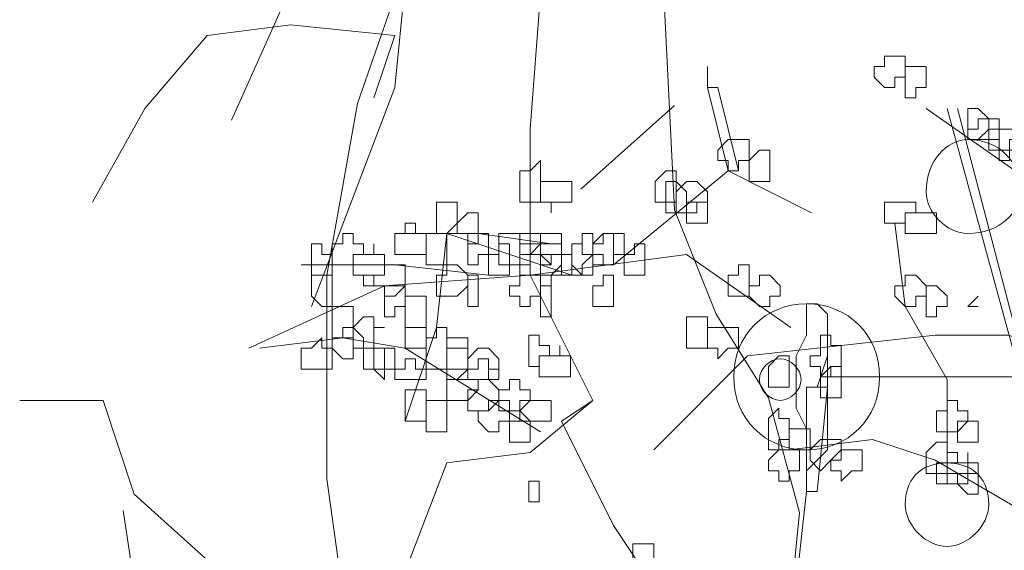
# Model space of a CAD drawing. Header units: millimetres. Extents: x 14400 to 93787, y -21104 to 39413.
# Tile 297 of 328: x 62894.85 to 62910.49, y 19710.49 to 19718.9. Entities that reach past the tile are written whole.
import ezdxf

# ---------------------------------------------------------------- set-up
doc = ezdxf.new("R2010")
doc.units = ezdxf.units.MM
doc.layers.add('_MODUS - zielen', color=66, linetype='Continuous', lineweight=9)

msp = doc.modelspace()

# ---------------------------------------------------------------- linework, layer by layer
at = {"layer": '_MODUS - zielen', "transparency": 33554687}
for p, q in [((62900.2182, 19717.57742), (62901.93602, 19722.52439)), ((62898.21408, 19717.31082), (62900.2182, 19721.78382)), ((62899.7274, 19714.85215), (62900.2182, 19717.57742)), ((62899.7274, 19711.62329), (62899.7274, 19714.85215)), ((62900.2182, 19708.12783), (62899.7274, 19711.62329)), ((62897.6394, 19703.59929), (62896.49625, 19711.1197))]:
    msp.add_line(p, q, dxfattribs=at)
for points in [[(62899.48461, 19714.35441), (62900.80832, 19717.82915), (62900.97378, 19719.48378), (62900.47739, 19721.30388), (62899.65007, 19722.62759), (62898.98822, 19724.28222), (62898.82275, 19727.59149)], [(62902.95934, 19714.85081), (62902.95934, 19717.16729), (62903.1248, 19719.31832), (62903.62119, 19720.80749), (62903.62119, 19722.29666), (62905.11037, 19723.62037), (62906.59954, 19725.10954), (62908.08871, 19726.43325)], [(62905.74803, 19705.95923), (62907.07174, 19709.43396), (62907.2372, 19711.0886), (62906.74081, 19712.90869), (62905.9135, 19714.2324), (62905.25164, 19715.88704), (62905.08618, 19719.19631)], [(62900.47739, 19717.66368), (62900.80832, 19718.65646), (62899.15368, 19718.82193), (62897.82997, 19718.65646), (62896.83719, 19717.49822), (62896.00988, 19716.00905)], [(62905.77222, 19718.16007), (62905.77222, 19717.82915), (62905.77222, 19717.82915)], [(62905.93768, 19717.82915), (62905.77222, 19717.82915), (62906.10315, 19716.50544), (62906.26861, 19716.50544)], [(62905.93768, 19717.82915), (62906.26861, 19716.50544), (62906.26861, 19716.50544)], [(62903.76247, 19716.21796), (62905.25164, 19717.54167), (62905.25164, 19717.54167)], [(62909.24695, 19717.49822), (62910.90159, 19716.33998), (62911.06705, 19715.18173), (62911.39798, 19714.18895)], [(62909.57788, 19717.49822), (62913.38354, 19703.59929), (62909.74334, 19717.49822)], [(62904.28305, 19715.01627), (62906.10315, 19716.50544), (62907.42685, 19715.84359)], [(62908.75056, 19715.67812), (62908.91603, 19714.35441), (62908.91603, 19714.35441)], [(62900.97378, 19715.51266), (62902.13202, 19715.51266), (62903.29027, 19715.3472)], [(62901.47017, 19714.02349), (62901.63563, 19715.51266), (62903.62119, 19714.85081)], [(62902.95934, 19714.85081), (62905.44129, 19715.18173), (62907.09593, 19714.02349)], [(62899.31914, 19715.01627), (62900.80832, 19715.01627), (62902.29749, 19714.85081)], [(62902.95934, 19714.85081), (62900.64285, 19714.68534), (62898.49183, 19713.69256)], [(62902.95934, 19714.85081), (62903.95212, 19712.86524), (62903.45573, 19712.53432), (62904.28305, 19710.87968), (62904.9449, 19709.8869)], [(62909.90881, 19714.35441), (62910.07427, 19714.51988), (62910.07427, 19714.51988)], [(62909.90881, 19714.35441), (62910.07427, 19714.51988), (62910.07427, 19714.51988)], [(62908.91603, 19714.35441), (62909.57788, 19713.19617), (62909.57788, 19711.54154)], [(62909.90881, 19714.35441), (62910.07427, 19714.35441), (62910.07427, 19714.35441)], [(62909.90881, 19714.35441), (62910.07427, 19714.35441), (62910.07427, 19714.35441)], [(62909.90881, 19714.35441), (62910.07427, 19714.35441), (62910.07427, 19714.35441)], [(62900.97378, 19712.53432), (62901.47017, 19714.02349), (62901.47017, 19714.02349)], [(62898.65729, 19713.69256), (62899.981, 19713.85802), (62899.981, 19713.85802)], [(62899.981, 19713.85802), (62900.97378, 19713.69256), (62903.1248, 19712.36885)], [(62904.92072, 19712.08138), (62906.40989, 19713.57055), (62909.38823, 19713.90147), (62910.54647, 19713.90147), (62911.70472, 19713.57055), (62913.69028, 19712.4123)], [(62907.68011, 19713.57055), (62907.51464, 19713.07416), (62907.51464, 19713.07416)], [(62907.56813, 19713.23962), (62909.22277, 19713.23962), (62910.71194, 19713.23962), (62913.69028, 19713.23962)], [(62907.68011, 19713.07416), (62907.34918, 19713.07416), (62907.34918, 19711.41952), (62907.51464, 19711.41952)], [(62907.68011, 19713.07416), (62907.51464, 19711.41952), (62907.51464, 19711.41952)], [(62899.81554, 19704.923), (62899.81554, 19705.75032), (62898.32636, 19707.23949), (62898.1609, 19708.72866), (62898.32636, 19709.8869), (62896.67173, 19711.37607), (62896.17534, 19712.86524), (62894.85163, 19712.86524)], [(62899.81554, 19704.923), (62899.981, 19706.90856), (62900.64285, 19708.72866), (62900.80832, 19709.72144), (62901.63563, 19711.87246), (62902.95934, 19712.03793), (62903.95212, 19712.86524)], [(62907.07174, 19712.08138), (62908.39545, 19712.24684), (62909.38823, 19711.91591), (62911.37379, 19710.75767)], [(62907.34918, 19711.41952), (62905.52908, 19695.03864), (62905.52908, 19695.03864)], [(62907.34918, 19711.41952), (62905.52908, 19695.03864), (62905.52908, 19695.03864)]]:
    msp.add_lwpolyline(points, dxfattribs=at)
for points in [[(62908.75056, 19718.32554), (62908.91603, 19718.32554), (62908.91603, 19718.16007), (62908.91603, 19718.16007), (62908.91603, 19717.99461), (62908.75056, 19717.99461), (62908.75056, 19717.82915), (62908.5851, 19717.82915), (62908.5851, 19717.82915), (62908.41964, 19717.99461), (62908.41964, 19718.16007), (62908.41964, 19718.16007), (62908.5851, 19718.16007), (62908.5851, 19718.32554), (62908.5851, 19718.32554)], [(62909.08149, 19718.16007), (62909.24695, 19718.16007), (62909.24695, 19717.99461), (62909.24695, 19717.82915), (62909.24695, 19717.82915), (62909.08149, 19717.82915), (62909.08149, 19717.66368), (62908.91603, 19717.66368), (62908.91603, 19717.66368), (62908.91603, 19717.82915), (62908.91603, 19717.82915), (62908.91603, 19717.99461), (62908.91603, 19718.16007), (62908.91603, 19718.16007)], [(62910.07427, 19717.49822), (62910.23973, 19717.33276), (62910.23973, 19717.16729), (62910.23973, 19717.16729), (62910.07427, 19717.00183), (62910.07427, 19717.00183), (62909.90881, 19717.00183), (62909.90881, 19717.16729), (62909.90881, 19717.16729), (62909.90881, 19717.33276), (62909.90881, 19717.49822)], [(62910.23973, 19717.33276), (62910.4052, 19717.33276), (62910.4052, 19717.16729), (62910.4052, 19717.16729), (62910.4052, 19717.00183), (62910.23973, 19717.00183), (62910.23973, 19717.00183), (62910.07427, 19717.00183), (62910.07427, 19717.00183), (62910.07427, 19717.00183), (62909.90881, 19717.00183), (62909.90881, 19717.16729), (62909.90881, 19717.16729), (62910.07427, 19717.16729), (62910.07427, 19717.33276), (62910.07427, 19717.33276)], [(62910.57066, 19717.16729), (62910.57066, 19717.16729), (62910.73612, 19717.16729), (62910.73612, 19717.00183), (62910.57066, 19717.00183), (62910.57066, 19717.00183), (62910.57066, 19716.83637), (62910.4052, 19716.83637), (62910.4052, 19716.83637), (62910.23973, 19716.83637), (62910.23973, 19717.00183), (62910.23973, 19717.00183), (62910.23973, 19717.16729), (62910.23973, 19717.16729), (62910.4052, 19717.16729), (62910.4052, 19717.16729)], [(62910.57066, 19717.16729), (62910.73612, 19717.16729), (62910.73612, 19717.00183), (62910.73612, 19717.00183), (62910.73612, 19716.83637), (62910.57066, 19716.83637), (62910.57066, 19716.6709), (62910.4052, 19716.6709), (62910.4052, 19716.83637), (62910.4052, 19717.00183), (62910.4052, 19717.00183), (62910.4052, 19717.16729), (62910.4052, 19717.16729), (62910.4052, 19717.16729)], [(62906.26861, 19717.00183), (62906.26861, 19717.00183), (62906.43407, 19717.00183), (62906.43407, 19716.83637), (62906.43407, 19716.6709), (62906.26861, 19716.6709), (62906.26861, 19716.50544), (62906.26861, 19716.50544), (62906.10315, 19716.50544), (62906.10315, 19716.6709), (62905.93768, 19716.6709), (62905.93768, 19716.6709), (62905.93768, 19716.83637), (62906.10315, 19717.00183)], [(62906.59954, 19716.83637), (62906.765, 19716.83637), (62906.765, 19716.6709), (62906.765, 19716.6709), (62906.765, 19716.50544), (62906.765, 19716.33998), (62906.59954, 19716.33998), (62906.59954, 19716.33998), (62906.43407, 19716.33998), (62906.43407, 19716.50544), (62906.43407, 19716.6709), (62906.43407, 19716.6709)], [(62903.1248, 19716.50544), (62903.1248, 19716.50544), (62903.1248, 19716.33998), (62903.1248, 19716.33998), (62903.1248, 19716.17451), (62903.1248, 19716.17451), (62903.1248, 19716.00905), (62902.95934, 19716.00905), (62902.79388, 19716.00905), (62902.79388, 19716.17451), (62902.79388, 19716.33998), (62902.79388, 19716.33998), (62902.79388, 19716.50544), (62902.95934, 19716.50544), (62903.1248, 19716.6709)], [(62905.11037, 19716.50544), (62905.27583, 19716.50544), (62905.27583, 19716.33998), (62905.27583, 19716.33998), (62905.27583, 19716.17451), (62905.27583, 19716.00905), (62905.11037, 19716.00905), (62905.11037, 19716.00905), (62904.9449, 19716.00905), (62904.9449, 19716.17451), (62904.9449, 19716.33998), (62904.9449, 19716.33998)], [(62903.45573, 19716.33998), (62903.45573, 19716.33998), (62903.62119, 19716.33998), (62903.62119, 19716.17451), (62903.62119, 19716.00905), (62903.45573, 19716.00905), (62903.45573, 19716.00905), (62903.29027, 19716.00905), (62903.29027, 19715.84359), (62903.29027, 19715.84359), (62903.29027, 19716.00905), (62903.1248, 19716.00905), (62903.1248, 19716.00905), (62903.1248, 19716.17451), (62903.1248, 19716.33998), (62903.29027, 19716.33998), (62903.29027, 19716.33998), (62903.29027, 19716.33998)], [(62905.44129, 19716.17451), (62905.44129, 19716.00905), (62905.44129, 19716.00905), (62905.44129, 19715.84359), (62905.27583, 19715.84359), (62905.27583, 19715.84359), (62905.11037, 19715.84359), (62905.11037, 19715.84359), (62905.11037, 19715.84359), (62905.11037, 19716.00905), (62905.11037, 19716.00905), (62905.11037, 19716.17451), (62905.11037, 19716.17451), (62905.11037, 19716.33998), (62905.27583, 19716.33998)], [(62905.60676, 19716.33998), (62905.77222, 19716.17451), (62905.77222, 19716.00905), (62905.77222, 19716.00905), (62905.60676, 19716.00905), (62905.60676, 19715.84359), (62905.44129, 19715.84359), (62905.44129, 19715.84359), (62905.27583, 19715.84359), (62905.27583, 19716.00905), (62905.27583, 19716.00905), (62905.27583, 19716.17451), (62905.44129, 19716.33998), (62905.44129, 19716.33998)], [(62901.63563, 19716.00905), (62901.8011, 19716.00905), (62901.8011, 19715.84359), (62901.8011, 19715.84359), (62901.8011, 19715.67812), (62901.63563, 19715.51266), (62901.63563, 19715.51266), (62901.47017, 19715.51266), (62901.47017, 19715.67812), (62901.47017, 19715.84359), (62901.47017, 19715.84359), (62901.47017, 19716.00905)], [(62905.77222, 19716.00905), (62905.77222, 19716.00905), (62905.77222, 19715.84359), (62905.77222, 19715.84359), (62905.77222, 19715.84359), (62905.77222, 19715.67812), (62905.60676, 19715.67812), (62905.44129, 19715.67812), (62905.44129, 19715.67812), (62905.44129, 19715.84359), (62905.44129, 19715.84359), (62905.44129, 19716.00905), (62905.44129, 19716.00905), (62905.60676, 19716.00905)], [(62908.91603, 19716.00905), (62909.08149, 19716.00905), (62909.08149, 19715.84359), (62908.91603, 19715.84359), (62908.91603, 19715.67812), (62908.91603, 19715.67812), (62908.75056, 19715.67812), (62908.5851, 19715.67812), (62908.5851, 19715.84359), (62908.5851, 19715.84359), (62908.5851, 19716.00905), (62908.75056, 19716.00905), (62908.75056, 19716.00905)], [(62902.13202, 19715.84359), (62902.13202, 19715.84359), (62902.13202, 19715.84359), (62902.13202, 19715.67812), (62902.13202, 19715.51266), (62902.13202, 19715.51266), (62902.13202, 19715.3472), (62901.96656, 19715.3472), (62901.96656, 19715.3472), (62901.96656, 19715.51266), (62901.8011, 19715.51266), (62901.8011, 19715.51266), (62901.8011, 19715.67812), (62901.96656, 19715.84359), (62901.96656, 19715.84359)], [(62909.24695, 19715.84359), (62909.41242, 19715.84359), (62909.41242, 19715.84359), (62909.41242, 19715.67812), (62909.41242, 19715.51266), (62909.24695, 19715.51266), (62909.24695, 19715.51266), (62909.24695, 19715.51266), (62909.08149, 19715.51266), (62909.08149, 19715.51266), (62908.91603, 19715.51266), (62908.91603, 19715.67812), (62908.91603, 19715.84359), (62909.08149, 19715.84359), (62909.08149, 19715.84359)], [(62901.13924, 19715.67812), (62901.13924, 19715.51266), (62901.30471, 19715.51266), (62901.30471, 19715.51266), (62901.30471, 19715.3472), (62901.30471, 19715.18173), (62901.13924, 19715.18173), (62901.13924, 19715.18173), (62900.97378, 19715.18173), (62900.97378, 19715.18173), (62900.97378, 19715.18173), (62900.80832, 19715.18173), (62900.80832, 19715.3472), (62900.80832, 19715.51266), (62900.97378, 19715.51266), (62900.97378, 19715.51266), (62900.97378, 19715.51266), (62900.97378, 19715.67812)], [(62900.14646, 19715.51266), (62900.14646, 19715.3472), (62900.31193, 19715.3472), (62900.31193, 19715.18173), (62900.14646, 19715.18173), (62900.14646, 19715.01627), (62900.14646, 19715.01627), (62899.981, 19715.01627), (62899.81554, 19715.01627), (62899.81554, 19715.18173), (62899.81554, 19715.18173), (62899.81554, 19715.3472), (62899.981, 19715.3472), (62899.981, 19715.51266)], [(62901.63563, 19715.51266), (62901.63563, 19715.3472), (62901.63563, 19715.18173), (62901.63563, 19715.18173), (62901.63563, 19715.01627), (62901.47017, 19715.01627), (62901.30471, 19715.01627), (62901.30471, 19715.01627), (62901.30471, 19715.18173), (62901.30471, 19715.18173), (62901.30471, 19715.3472), (62901.30471, 19715.51266), (62901.47017, 19715.51266)], [(62902.13202, 19715.51266), (62902.29749, 19715.51266), (62902.29749, 19715.3472), (62902.29749, 19715.18173), (62902.29749, 19715.18173), (62902.13202, 19715.18173), (62902.13202, 19715.01627), (62902.13202, 19715.01627), (62901.96656, 19715.01627), (62901.96656, 19715.18173), (62901.96656, 19715.18173), (62901.96656, 19715.18173), (62901.96656, 19715.3472), (62901.96656, 19715.3472), (62901.96656, 19715.51266)], [(62902.79388, 19715.51266), (62902.79388, 19715.51266), (62902.79388, 19715.3472), (62902.79388, 19715.18173), (62902.79388, 19715.18173), (62902.79388, 19715.01627), (62902.62841, 19715.01627), (62902.46295, 19715.01627), (62902.46295, 19715.18173), (62902.46295, 19715.18173), (62902.46295, 19715.18173), (62902.46295, 19715.18173), (62902.46295, 19715.3472), (62902.46295, 19715.51266), (62902.62841, 19715.51266)], [(62903.1248, 19715.51266), (62903.1248, 19715.51266), (62903.1248, 19715.51266), (62903.1248, 19715.3472), (62903.1248, 19715.18173), (62903.1248, 19715.18173), (62903.1248, 19715.18173), (62902.95934, 19715.18173), (62902.95934, 19715.01627), (62902.79388, 19715.01627), (62902.79388, 19715.18173), (62902.79388, 19715.18173), (62902.79388, 19715.18173), (62902.79388, 19715.3472), (62902.79388, 19715.51266), (62902.79388, 19715.51266), (62902.95934, 19715.51266)], [(62903.29027, 19715.51266), (62903.45573, 19715.51266), (62903.45573, 19715.51266), (62903.45573, 19715.3472), (62903.45573, 19715.18173), (62903.29027, 19715.18173), (62903.29027, 19715.18173), (62903.29027, 19715.01627), (62903.1248, 19715.18173), (62903.1248, 19715.18173), (62903.1248, 19715.3472), (62903.1248, 19715.3472), (62903.1248, 19715.51266)], [(62903.95212, 19715.51266), (62903.95212, 19715.3472), (62903.95212, 19715.18173), (62903.95212, 19715.18173), (62903.95212, 19715.01627), (62903.95212, 19715.01627), (62903.95212, 19714.85081), (62903.78666, 19714.85081), (62903.62119, 19715.01627), (62903.62119, 19715.18173), (62903.62119, 19715.18173), (62903.62119, 19715.3472), (62903.78666, 19715.3472), (62903.78666, 19715.51266)], [(62904.28305, 19715.51266), (62904.44851, 19715.51266), (62904.44851, 19715.3472), (62904.44851, 19715.18173), (62904.44851, 19715.18173), (62904.28305, 19715.18173), (62904.28305, 19715.01627), (62904.28305, 19715.01627), (62904.11759, 19715.01627), (62904.11759, 19715.18173), (62903.95212, 19715.18173), (62903.95212, 19715.18173), (62903.95212, 19715.3472), (62904.11759, 19715.3472), (62904.11759, 19715.51266)], [(62904.28305, 19715.51266), (62904.28305, 19715.51266), (62904.28305, 19715.3472), (62904.28305, 19715.18173), (62904.28305, 19715.18173), (62904.28305, 19715.01627), (62904.28305, 19715.01627), (62904.11759, 19715.01627), (62903.95212, 19715.01627), (62903.95212, 19715.18173), (62903.95212, 19715.18173), (62903.95212, 19715.3472), (62904.11759, 19715.51266)], [(62899.65007, 19715.18173), (62899.81554, 19715.18173), (62899.81554, 19715.18173), (62899.81554, 19715.01627), (62899.81554, 19714.85081), (62899.65007, 19714.85081), (62899.65007, 19714.85081), (62899.48461, 19714.85081), (62899.48461, 19714.85081), (62899.48461, 19714.85081), (62899.48461, 19715.01627), (62899.48461, 19715.18173), (62899.48461, 19715.18173), (62899.48461, 19715.18173), (62899.48461, 19715.3472), (62899.65007, 19715.3472)], [(62900.47739, 19715.18173), (62900.64285, 19715.18173), (62900.64285, 19715.18173), (62900.64285, 19715.01627), (62900.64285, 19714.85081), (62900.47739, 19714.85081), (62900.47739, 19714.85081), (62900.47739, 19714.85081), (62900.31193, 19714.85081), (62900.31193, 19714.85081), (62900.14646, 19714.85081), (62900.14646, 19715.01627), (62900.14646, 19715.18173), (62900.31193, 19715.18173), (62900.31193, 19715.18173), (62900.47739, 19715.18173), (62900.47739, 19715.3472), (62900.47739, 19715.3472)], [(62902.46295, 19715.3472), (62902.62841, 19715.3472), (62902.62841, 19715.18173), (62902.62841, 19715.18173), (62902.62841, 19715.01627), (62902.62841, 19714.85081), (62902.46295, 19714.85081), (62902.46295, 19714.85081), (62902.46295, 19714.85081), (62902.46295, 19714.85081), (62902.29749, 19714.85081), (62902.29749, 19715.01627), (62902.29749, 19715.18173), (62902.29749, 19715.18173), (62902.46295, 19715.18173)], [(62903.1248, 19715.3472), (62903.1248, 19715.3472), (62903.1248, 19715.18173), (62903.1248, 19715.18173), (62903.1248, 19715.01627), (62903.1248, 19714.85081), (62902.95934, 19714.85081), (62902.79388, 19714.85081), (62902.79388, 19715.01627), (62902.79388, 19715.18173), (62902.79388, 19715.18173), (62902.79388, 19715.3472), (62902.95934, 19715.3472)], [(62903.1248, 19715.18173), (62903.29027, 19715.18173), (62903.29027, 19715.01627), (62903.1248, 19715.01627), (62903.1248, 19714.85081), (62903.1248, 19714.85081), (62902.95934, 19714.85081), (62902.79388, 19714.85081), (62902.79388, 19715.01627), (62902.79388, 19715.18173), (62902.95934, 19715.18173), (62903.1248, 19715.3472)], [(62903.29027, 19715.3472), (62903.45573, 19715.3472), (62903.45573, 19715.18173), (62903.45573, 19715.18173), (62903.45573, 19715.01627), (62903.29027, 19714.85081), (62903.29027, 19714.85081), (62903.1248, 19714.85081), (62903.1248, 19715.01627), (62903.1248, 19715.01627), (62903.1248, 19715.18173), (62903.1248, 19715.18173), (62903.1248, 19715.3472)], [(62903.78666, 19715.3472), (62903.78666, 19715.18173), (62903.95212, 19715.18173), (62903.95212, 19715.18173), (62903.78666, 19715.01627), (62903.78666, 19714.85081), (62903.62119, 19714.85081), (62903.62119, 19714.85081), (62903.45573, 19714.85081), (62903.45573, 19715.01627), (62903.45573, 19715.18173), (62903.45573, 19715.18173), (62903.62119, 19715.18173), (62903.62119, 19715.3472), (62903.62119, 19715.3472)], [(62904.77944, 19715.3472), (62904.77944, 19715.18173), (62904.77944, 19715.18173), (62904.77944, 19715.01627), (62904.77944, 19714.85081), (62904.61398, 19714.85081), (62904.61398, 19714.85081), (62904.61398, 19714.85081), (62904.44851, 19714.85081), (62904.44851, 19715.01627), (62904.44851, 19715.18173), (62904.44851, 19715.18173), (62904.61398, 19715.18173), (62904.61398, 19715.3472), (62904.61398, 19715.3472)], [(62900.47739, 19715.18173), (62900.47739, 19715.18173), (62900.64285, 19715.18173), (62900.64285, 19715.01627), (62900.64285, 19714.85081), (62900.47739, 19714.85081), (62900.47739, 19714.85081), (62900.47739, 19714.85081), (62900.47739, 19714.68534), (62900.31193, 19714.68534), (62900.31193, 19714.85081), (62900.14646, 19714.85081), (62900.14646, 19714.85081), (62900.14646, 19715.01627), (62900.14646, 19715.18173), (62900.31193, 19715.18173), (62900.31193, 19715.18173)], [(62903.45573, 19715.18173), (62903.45573, 19715.18173), (62903.62119, 19715.18173), (62903.62119, 19715.01627), (62903.62119, 19714.85081), (62903.45573, 19714.85081), (62903.29027, 19714.85081), (62903.29027, 19714.68534), (62903.29027, 19714.68534), (62903.29027, 19714.85081), (62903.1248, 19714.85081), (62903.1248, 19714.85081), (62903.1248, 19715.01627), (62903.1248, 19715.18173), (62903.29027, 19715.18173), (62903.29027, 19715.18173), (62903.29027, 19715.18173)], [(62900.80832, 19715.01627), (62900.97378, 19715.01627), (62900.97378, 19714.85081), (62900.97378, 19714.85081), (62900.97378, 19714.68534), (62900.80832, 19714.51988), (62900.64285, 19714.51988), (62900.64285, 19714.51988), (62900.64285, 19714.68534), (62900.47739, 19714.68534), (62900.47739, 19714.85081), (62900.64285, 19714.85081), (62900.64285, 19715.01627), (62900.64285, 19715.01627)], [(62901.8011, 19715.01627), (62901.96656, 19714.85081), (62901.96656, 19714.85081), (62901.96656, 19714.68534), (62901.8011, 19714.51988), (62901.63563, 19714.51988), (62901.63563, 19714.51988), (62901.63563, 19714.51988), (62901.63563, 19714.51988), (62901.47017, 19714.51988), (62901.47017, 19714.68534), (62901.47017, 19714.85081), (62901.63563, 19714.85081), (62901.63563, 19715.01627)], [(62906.26861, 19715.01627), (62906.43407, 19715.01627), (62906.43407, 19714.85081), (62906.43407, 19714.85081), (62906.43407, 19714.68534), (62906.43407, 19714.51988), (62906.26861, 19714.51988), (62906.26861, 19714.51988), (62906.26861, 19714.51988), (62906.10315, 19714.51988), (62906.10315, 19714.68534), (62906.10315, 19714.85081), (62906.10315, 19714.85081), (62906.26861, 19714.85081)], [(62899.81554, 19714.85081), (62899.81554, 19714.85081), (62899.81554, 19714.68534), (62899.81554, 19714.51988), (62899.81554, 19714.51988), (62899.81554, 19714.51988), (62899.81554, 19714.35441), (62899.65007, 19714.35441), (62899.48461, 19714.51988), (62899.48461, 19714.51988), (62899.48461, 19714.68534), (62899.48461, 19714.85081), (62899.65007, 19714.85081), (62899.65007, 19714.85081)], [(62902.13202, 19714.85081), (62902.13202, 19714.85081), (62902.13202, 19714.68534), (62902.13202, 19714.51988), (62902.13202, 19714.51988), (62902.13202, 19714.35441), (62901.96656, 19714.35441), (62901.96656, 19714.35441), (62901.96656, 19714.51988), (62901.96656, 19714.51988), (62901.96656, 19714.68534), (62901.96656, 19714.85081), (62901.96656, 19714.85081)], [(62902.95934, 19714.85081), (62903.1248, 19714.85081), (62903.1248, 19714.68534), (62903.1248, 19714.51988), (62903.1248, 19714.51988), (62902.95934, 19714.51988), (62902.95934, 19714.35441), (62902.79388, 19714.35441), (62902.79388, 19714.35441), (62902.79388, 19714.51988), (62902.62841, 19714.51988), (62902.62841, 19714.51988), (62902.62841, 19714.68534), (62902.79388, 19714.68534), (62902.79388, 19714.85081), (62902.79388, 19714.85081)], [(62904.28305, 19714.85081), (62904.28305, 19714.68534), (62904.28305, 19714.51988), (62904.28305, 19714.51988), (62904.28305, 19714.35441), (62904.28305, 19714.35441), (62904.28305, 19714.35441), (62904.11759, 19714.35441), (62903.95212, 19714.35441), (62903.95212, 19714.51988), (62903.95212, 19714.51988), (62903.95212, 19714.68534), (62904.11759, 19714.68534), (62904.11759, 19714.85081)], [(62906.765, 19714.85081), (62906.93046, 19714.68534), (62906.93046, 19714.51988), (62906.93046, 19714.51988), (62906.765, 19714.51988), (62906.765, 19714.35441), (62906.59954, 19714.35441), (62906.59954, 19714.35441), (62906.43407, 19714.51988), (62906.43407, 19714.51988), (62906.43407, 19714.68534), (62906.59954, 19714.68534), (62906.59954, 19714.85081), (62906.59954, 19714.85081)], [(62909.08149, 19714.85081), (62909.24695, 19714.68534), (62909.24695, 19714.51988), (62909.24695, 19714.51988), (62909.08149, 19714.51988), (62909.08149, 19714.35441), (62908.91603, 19714.35441), (62908.91603, 19714.35441), (62908.75056, 19714.51988), (62908.75056, 19714.51988), (62908.75056, 19714.68534), (62908.91603, 19714.68534), (62908.91603, 19714.85081), (62908.91603, 19714.85081)], [(62900.97378, 19714.68534), (62900.97378, 19714.51988), (62900.97378, 19714.51988), (62900.97378, 19714.51988), (62900.97378, 19714.35441), (62900.97378, 19714.35441), (62900.97378, 19714.35441), (62900.80832, 19714.35441), (62900.80832, 19714.18895), (62900.64285, 19714.18895), (62900.64285, 19714.35441), (62900.64285, 19714.35441), (62900.64285, 19714.35441), (62900.64285, 19714.51988), (62900.64285, 19714.51988), (62900.64285, 19714.68534), (62900.80832, 19714.68534)], [(62903.29027, 19714.68534), (62903.29027, 19714.51988), (62903.29027, 19714.51988), (62903.29027, 19714.35441), (62903.29027, 19714.35441), (62903.29027, 19714.35441), (62903.29027, 19714.18895), (62903.1248, 19714.18895), (62903.1248, 19714.35441), (62903.1248, 19714.35441), (62903.1248, 19714.51988), (62903.1248, 19714.51988), (62903.1248, 19714.51988), (62903.1248, 19714.68534)], [(62909.41242, 19714.68534), (62909.57788, 19714.51988), (62909.57788, 19714.51988), (62909.57788, 19714.35441), (62909.57788, 19714.35441), (62909.41242, 19714.35441), (62909.41242, 19714.18895), (62909.24695, 19714.18895), (62909.24695, 19714.35441), (62909.24695, 19714.35441), (62909.24695, 19714.51988), (62909.24695, 19714.51988), (62909.24695, 19714.51988), (62909.24695, 19714.68534)], [(62901.30471, 19714.51988), (62901.30471, 19714.51988), (62901.30471, 19714.35441), (62901.30471, 19714.35441), (62901.30471, 19714.18895), (62901.30471, 19714.02349), (62901.13924, 19714.02349), (62900.97378, 19714.02349), (62900.97378, 19714.18895), (62900.97378, 19714.35441), (62900.97378, 19714.35441), (62900.97378, 19714.51988), (62901.13924, 19714.51988)], [(62900.14646, 19714.35441), (62900.14646, 19714.35441), (62900.14646, 19714.35441), (62900.14646, 19714.18895), (62900.14646, 19714.02349), (62900.14646, 19714.02349), (62900.14646, 19714.02349), (62900.14646, 19713.85802), (62899.981, 19713.85802), (62899.81554, 19713.85802), (62899.81554, 19714.02349), (62899.81554, 19714.02349), (62899.81554, 19714.02349), (62899.81554, 19714.18895), (62899.81554, 19714.18895), (62899.81554, 19714.35441), (62899.981, 19714.35441), (62899.981, 19714.35441)], [(62907.34918, 19714.39786), (62907.51464, 19714.39786), (62907.51464, 19714.39786), (62907.68011, 19714.2324), (62907.68011, 19714.06694), (62907.68011, 19713.90147), (62907.68011, 19713.57055), (62907.68011, 19713.40508), (62907.68011, 19713.23962), (62907.68011, 19712.90869), (62907.68011, 19712.74323), (62907.68011, 19712.4123), (62907.68011, 19712.24684), (62907.68011, 19712.08138), (62907.51464, 19711.91591), (62907.34918, 19711.75045), (62907.34918, 19711.91591), (62907.34918, 19712.08138), (62907.34918, 19712.24684), (62907.34918, 19712.4123), (62907.18372, 19712.74323), (62907.18372, 19712.90869), (62907.18372, 19713.23962), (62907.18372, 19713.40508), (62907.18372, 19713.57055), (62907.34918, 19713.90147), (62907.34918, 19714.06694), (62907.34918, 19714.2324)], [(62900.47739, 19714.18895), (62900.47739, 19714.02349), (62900.64285, 19714.02349), (62900.47739, 19714.02349), (62900.47739, 19713.85802), (62900.47739, 19713.69256), (62900.47739, 19713.69256), (62900.31193, 19713.69256), (62900.14646, 19713.69256), (62900.14646, 19713.85802), (62900.14646, 19714.02349), (62900.14646, 19714.02349), (62900.31193, 19714.18895)], [(62905.77222, 19714.18895), (62905.77222, 19714.18895), (62905.77222, 19714.02349), (62905.77222, 19714.02349), (62905.77222, 19713.85802), (62905.77222, 19713.69256), (62905.60676, 19713.69256), (62905.44129, 19713.69256), (62905.44129, 19713.85802), (62905.44129, 19714.02349), (62905.44129, 19714.02349), (62905.44129, 19714.18895), (62905.60676, 19714.18895)], [(62900.14646, 19714.02349), (62900.31193, 19713.85802), (62900.31193, 19713.69256), (62900.31193, 19713.69256), (62900.14646, 19713.69256), (62900.14646, 19713.5271), (62900.14646, 19713.5271), (62899.981, 19713.5271), (62899.81554, 19713.69256), (62899.81554, 19713.69256), (62899.81554, 19713.85802), (62899.981, 19713.85802), (62899.981, 19714.02349)], [(62901.30471, 19714.02349), (62901.30471, 19714.02349), (62901.30471, 19714.02349), (62901.30471, 19713.85802), (62901.30471, 19713.69256), (62901.30471, 19713.69256), (62901.13924, 19713.69256), (62900.97378, 19713.69256), (62900.97378, 19713.69256), (62900.97378, 19713.69256), (62900.97378, 19713.85802), (62900.97378, 19714.02349), (62900.97378, 19714.02349), (62901.13924, 19714.02349)], [(62901.63563, 19714.02349), (62901.63563, 19713.85802), (62901.63563, 19713.85802), (62901.63563, 19713.69256), (62901.63563, 19713.69256), (62901.63563, 19713.5271), (62901.63563, 19713.5271), (62901.63563, 19713.36163), (62901.47017, 19713.36163), (62901.30471, 19713.36163), (62901.30471, 19713.5271), (62901.30471, 19713.69256), (62901.30471, 19713.69256), (62901.30471, 19713.69256), (62901.30471, 19713.85802), (62901.47017, 19713.85802), (62901.47017, 19714.02349)], [(62906.10315, 19714.02349), (62906.10315, 19714.02349), (62906.26861, 19714.02349), (62906.26861, 19713.85802), (62906.26861, 19713.69256), (62906.10315, 19713.69256), (62905.93768, 19713.5271), (62905.93768, 19713.5271), (62905.93768, 19713.69256), (62905.77222, 19713.69256), (62905.77222, 19713.69256), (62905.77222, 19713.85802), (62905.77222, 19714.02349), (62905.93768, 19714.02349), (62905.93768, 19714.02349)], [(62899.65007, 19713.69256), (62899.81554, 19713.69256), (62899.81554, 19713.69256), (62899.81554, 19713.5271), (62899.81554, 19713.36163), (62899.65007, 19713.36163), (62899.65007, 19713.36163), (62899.48461, 19713.36163), (62899.48461, 19713.36163), (62899.48461, 19713.36163), (62899.31914, 19713.36163), (62899.31914, 19713.5271), (62899.31914, 19713.69256), (62899.48461, 19713.69256), (62899.48461, 19713.69256), (62899.48461, 19713.69256), (62899.65007, 19713.85802)], [(62900.47739, 19713.69256), (62900.64285, 19713.69256), (62900.64285, 19713.69256), (62900.64285, 19713.5271), (62900.64285, 19713.36163), (62900.47739, 19713.36163), (62900.47739, 19713.36163), (62900.47739, 19713.36163), (62900.31193, 19713.36163), (62900.31193, 19713.36163), (62900.31193, 19713.5271), (62900.31193, 19713.69256), (62900.31193, 19713.69256), (62900.47739, 19713.69256), (62900.47739, 19713.85802)], [(62901.96656, 19713.85802), (62901.96656, 19713.85802), (62901.96656, 19713.69256), (62901.96656, 19713.69256), (62901.96656, 19713.5271), (62901.96656, 19713.36163), (62901.96656, 19713.36163), (62901.8011, 19713.36163), (62901.63563, 19713.36163), (62901.63563, 19713.5271), (62901.63563, 19713.5271), (62901.63563, 19713.69256), (62901.63563, 19713.69256), (62901.63563, 19713.69256), (62901.63563, 19713.85802), (62901.8011, 19713.85802)], [(62903.10062, 19713.90147), (62903.10062, 19713.73601), (62903.26608, 19713.73601), (62903.26608, 19713.57055), (62903.10062, 19713.57055), (62903.10062, 19713.57055), (62903.10062, 19713.40508), (62903.10062, 19713.40508), (62902.93515, 19713.40508), (62902.93515, 19713.40508), (62902.93515, 19713.57055), (62902.93515, 19713.57055), (62902.93515, 19713.73601), (62902.93515, 19713.90147)], [(62907.73359, 19713.73601), (62907.89906, 19713.73601), (62907.89906, 19713.57055), (62907.89906, 19713.57055), (62907.89906, 19713.40508), (62907.73359, 19713.40508), (62907.73359, 19713.23962), (62907.56813, 19713.23962), (62907.56813, 19713.23962), (62907.56813, 19713.40508), (62907.40267, 19713.40508), (62907.40267, 19713.57055), (62907.40267, 19713.57055), (62907.56813, 19713.57055), (62907.56813, 19713.73601), (62907.56813, 19713.73601), (62907.56813, 19713.90147), (62907.73359, 19713.90147)], [(62900.80832, 19713.69256), (62900.80832, 19713.69256), (62900.80832, 19713.5271), (62900.80832, 19713.36163), (62900.80832, 19713.36163), (62900.64285, 19713.36163), (62900.64285, 19713.19617), (62900.64285, 19713.19617), (62900.47739, 19713.36163), (62900.47739, 19713.36163), (62900.47739, 19713.5271), (62900.47739, 19713.69256), (62900.64285, 19713.69256), (62900.64285, 19713.69256), (62900.64285, 19713.69256)], [(62901.96656, 19713.69256), (62901.96656, 19713.69256), (62901.96656, 19713.5271), (62901.96656, 19713.36163), (62901.96656, 19713.36163), (62901.96656, 19713.36163), (62901.96656, 19713.19617), (62901.8011, 19713.19617), (62901.63563, 19713.19617), (62901.63563, 19713.36163), (62901.63563, 19713.36163), (62901.63563, 19713.5271), (62901.63563, 19713.69256), (62901.8011, 19713.69256), (62901.8011, 19713.69256)], [(62902.29749, 19713.69256), (62902.46295, 19713.5271), (62902.46295, 19713.36163), (62902.29749, 19713.36163), (62902.29749, 19713.19617), (62902.13202, 19713.19617), (62902.13202, 19713.19617), (62901.96656, 19713.19617), (62901.96656, 19713.36163), (62901.96656, 19713.36163), (62901.96656, 19713.5271), (62902.13202, 19713.69256), (62902.13202, 19713.69256)], [(62903.43154, 19713.57055), (62903.59701, 19713.57055), (62903.59701, 19713.57055), (62903.59701, 19713.40508), (62903.59701, 19713.23962), (62903.43154, 19713.23962), (62903.43154, 19713.23962), (62903.43154, 19713.23962), (62903.26608, 19713.23962), (62903.26608, 19713.23962), (62903.10062, 19713.23962), (62903.10062, 19713.40508), (62903.10062, 19713.57055), (62903.26608, 19713.57055), (62903.43154, 19713.57055), (62903.43154, 19713.73601), (62903.43154, 19713.73601)], [(62901.13924, 19713.5271), (62901.13924, 19713.36163), (62901.30471, 19713.36163), (62901.30471, 19713.36163), (62901.30471, 19713.19617), (62901.13924, 19713.19617), (62901.13924, 19713.19617), (62900.97378, 19713.19617), (62900.97378, 19713.19617), (62900.80832, 19713.19617), (62900.80832, 19713.19617), (62900.80832, 19713.36163), (62900.97378, 19713.36163), (62900.97378, 19713.5271), (62900.97378, 19713.5271)], [(62902.29749, 19713.5271), (62902.29749, 19713.36163), (62902.46295, 19713.36163), (62902.46295, 19713.36163), (62902.46295, 19713.19617), (62902.29749, 19713.19617), (62902.29749, 19713.19617), (62902.13202, 19713.19617), (62902.13202, 19713.19617), (62901.96656, 19713.19617), (62901.96656, 19713.19617), (62901.96656, 19713.36163), (62902.13202, 19713.36163), (62902.13202, 19713.5271), (62902.13202, 19713.5271)], [(62906.90628, 19713.57055), (62907.07174, 19713.57055), (62907.07174, 19713.40508), (62907.07174, 19713.23962), (62907.07174, 19713.23962), (62907.07174, 19713.07416), (62906.90628, 19713.07416), (62906.90628, 19713.07416), (62906.74081, 19713.07416), (62906.74081, 19713.23962), (62906.74081, 19713.23962), (62906.74081, 19713.40508)], [(62901.96656, 19713.19617), (62902.13202, 19713.19617), (62902.13202, 19713.03071), (62901.96656, 19713.03071), (62901.96656, 19712.86524), (62901.96656, 19712.86524), (62901.8011, 19712.86524), (62901.63563, 19712.86524), (62901.63563, 19713.03071), (62901.63563, 19713.19617), (62901.8011, 19713.19617), (62901.96656, 19713.36163)], [(62907.89906, 19713.40508), (62907.89906, 19713.23962), (62907.89906, 19713.23962), (62907.89906, 19713.23962), (62907.89906, 19713.07416), (62907.89906, 19712.90869), (62907.89906, 19712.90869), (62907.73359, 19712.90869), (62907.56813, 19712.90869), (62907.56813, 19712.90869), (62907.56813, 19712.90869), (62907.56813, 19713.07416), (62907.56813, 19713.23962), (62907.56813, 19713.23962), (62907.73359, 19713.40508)], [(62902.29749, 19713.19617), (62902.46295, 19713.03071), (62902.46295, 19712.86524), (62902.46295, 19712.86524), (62902.29749, 19712.69978), (62902.13202, 19712.69978), (62902.13202, 19712.69978), (62901.96656, 19712.69978), (62901.96656, 19712.86524), (62901.96656, 19712.86524), (62902.13202, 19713.03071), (62902.13202, 19713.19617)], [(62902.79388, 19713.19617), (62902.79388, 19713.03071), (62902.95934, 19713.03071), (62902.95934, 19712.86524), (62902.95934, 19712.86524), (62902.79388, 19712.86524), (62902.79388, 19712.69978), (62902.79388, 19712.69978), (62902.62841, 19712.69978), (62902.46295, 19712.69978), (62902.46295, 19712.86524), (62902.46295, 19712.86524), (62902.46295, 19713.03071), (62902.62841, 19713.03071), (62902.62841, 19713.19617)], [(62901.30471, 19713.03071), (62901.30471, 19712.86524), (62901.30471, 19712.86524), (62901.30471, 19712.69978), (62901.30471, 19712.69978), (62901.30471, 19712.53432), (62901.13924, 19712.53432), (62900.97378, 19712.53432), (62900.97378, 19712.53432), (62900.97378, 19712.69978), (62900.97378, 19712.86524), (62900.97378, 19712.86524), (62900.97378, 19712.86524), (62900.97378, 19713.03071), (62901.13924, 19713.03071)], [(62901.63563, 19712.86524), (62901.63563, 19712.86524), (62901.63563, 19712.69978), (62901.63563, 19712.53432), (62901.63563, 19712.53432), (62901.63563, 19712.53432), (62901.63563, 19712.36885), (62901.47017, 19712.36885), (62901.30471, 19712.36885), (62901.30471, 19712.53432), (62901.30471, 19712.53432), (62901.30471, 19712.53432), (62901.30471, 19712.69978), (62901.30471, 19712.69978), (62901.30471, 19712.86524), (62901.47017, 19712.86524)], [(62902.46295, 19712.86524), (62902.62841, 19712.86524), (62902.62841, 19712.69978), (62902.62841, 19712.53432), (62902.62841, 19712.53432), (62902.46295, 19712.53432), (62902.46295, 19712.36885), (62902.46295, 19712.36885), (62902.29749, 19712.36885), (62902.13202, 19712.53432), (62902.13202, 19712.53432), (62902.13202, 19712.69978), (62902.29749, 19712.69978), (62902.29749, 19712.86524)], [(62903.1248, 19712.86524), (62903.29027, 19712.86524), (62903.29027, 19712.86524), (62903.29027, 19712.69978), (62903.29027, 19712.53432), (62903.1248, 19712.53432), (62903.1248, 19712.53432), (62903.1248, 19712.53432), (62902.95934, 19712.53432), (62902.79388, 19712.53432), (62902.79388, 19712.69978), (62902.95934, 19712.86524), (62902.95934, 19712.86524)], [(62909.74334, 19712.86524), (62909.74334, 19712.69978), (62909.90881, 19712.69978), (62909.90881, 19712.53432), (62909.90881, 19712.53432), (62909.74334, 19712.53432), (62909.74334, 19712.36885), (62909.57788, 19712.36885), (62909.57788, 19712.36885), (62909.41242, 19712.36885), (62909.41242, 19712.53432), (62909.41242, 19712.53432), (62909.41242, 19712.69978), (62909.57788, 19712.69978), (62909.57788, 19712.86524), (62909.57788, 19712.86524)], [(62902.79388, 19712.69978), (62902.95934, 19712.53432), (62902.95934, 19712.53432), (62902.95934, 19712.36885), (62902.95934, 19712.20339), (62902.79388, 19712.20339), (62902.79388, 19712.20339), (62902.79388, 19712.20339), (62902.62841, 19712.20339), (62902.62841, 19712.20339), (62902.62841, 19712.36885), (62902.62841, 19712.53432), (62902.62841, 19712.53432), (62902.79388, 19712.53432)], [(62906.90628, 19712.74323), (62906.90628, 19712.57777), (62907.07174, 19712.57777), (62907.07174, 19712.4123), (62907.07174, 19712.4123), (62907.07174, 19712.24684), (62906.90628, 19712.24684), (62906.90628, 19712.08138), (62906.74081, 19712.08138), (62906.74081, 19712.24684), (62906.74081, 19712.24684), (62906.74081, 19712.4123), (62906.74081, 19712.4123), (62906.74081, 19712.57777)], [(62910.07427, 19712.53432), (62910.07427, 19712.53432), (62910.07427, 19712.53432), (62910.07427, 19712.36885), (62910.07427, 19712.20339), (62910.07427, 19712.20339), (62910.07427, 19712.20339), (62909.90881, 19712.20339), (62909.90881, 19712.20339), (62909.90881, 19712.20339), (62909.74334, 19712.20339), (62909.74334, 19712.36885), (62909.90881, 19712.53432), (62909.90881, 19712.53432), (62909.90881, 19712.53432)], [(62907.2372, 19712.4123), (62907.40267, 19712.4123), (62907.40267, 19712.4123), (62907.40267, 19712.24684), (62907.40267, 19712.08138), (62907.40267, 19712.08138), (62907.2372, 19712.08138), (62907.2372, 19712.08138), (62907.07174, 19712.08138), (62907.07174, 19712.08138), (62907.07174, 19712.24684), (62907.07174, 19712.4123)], [(62907.73359, 19712.24684), (62907.89906, 19712.24684), (62907.89906, 19712.08138), (62907.89906, 19712.08138), (62907.73359, 19711.91591), (62907.56813, 19711.75045), (62907.56813, 19711.75045), (62907.40267, 19711.91591), (62907.40267, 19712.08138), (62907.40267, 19712.08138), (62907.56813, 19712.24684), (62907.56813, 19712.24684)], [(62907.07174, 19712.08138), (62907.07174, 19712.08138), (62907.2372, 19712.08138), (62907.2372, 19711.91591), (62907.2372, 19711.75045), (62907.2372, 19711.75045), (62907.07174, 19711.75045), (62907.07174, 19711.58499), (62906.90628, 19711.58499), (62906.90628, 19711.58499), (62906.90628, 19711.75045), (62906.74081, 19711.75045), (62906.74081, 19711.75045), (62906.74081, 19711.91591), (62906.90628, 19712.08138), (62906.90628, 19712.08138), (62906.90628, 19712.08138)], [(62908.06452, 19712.08138), (62908.22998, 19712.08138), (62908.22998, 19711.91591), (62908.22998, 19711.75045), (62908.06452, 19711.75045), (62907.89906, 19711.58499), (62907.89906, 19711.75045), (62907.73359, 19711.75045), (62907.73359, 19711.91591), (62907.89906, 19711.91591), (62907.89906, 19712.08138), (62907.89906, 19712.08138)], [(62909.57788, 19712.20339), (62909.57788, 19712.03793), (62909.74334, 19712.03793), (62909.74334, 19711.87246), (62909.57788, 19711.87246), (62909.57788, 19711.87246), (62909.57788, 19711.707), (62909.57788, 19711.707), (62909.41242, 19711.707), (62909.24695, 19711.707), (62909.24695, 19711.87246), (62909.24695, 19711.87246), (62909.24695, 19712.03793), (62909.41242, 19712.20339)], [(62909.90881, 19711.87246), (62910.07427, 19711.87246), (62910.07427, 19711.87246), (62910.07427, 19711.707), (62910.07427, 19711.707), (62909.90881, 19711.707), (62909.90881, 19711.54154), (62909.90881, 19711.54154), (62909.74334, 19711.54154), (62909.74334, 19711.707), (62909.57788, 19711.707), (62909.57788, 19711.707), (62909.57788, 19711.87246), (62909.74334, 19711.87246), (62909.90881, 19711.87246), (62909.90881, 19712.03793), (62909.90881, 19712.03793)], [(62909.74334, 19711.87246), (62909.90881, 19711.87246), (62909.90881, 19711.87246), (62909.90881, 19711.707), (62909.90881, 19711.707), (62909.74334, 19711.707), (62909.74334, 19711.54154), (62909.57788, 19711.54154), (62909.57788, 19711.54154), (62909.41242, 19711.54154), (62909.41242, 19711.707), (62909.41242, 19711.707), (62909.41242, 19711.87246), (62909.57788, 19711.87246), (62909.57788, 19711.87246)], [(62910.07427, 19711.87246), (62910.07427, 19711.707), (62910.07427, 19711.707), (62910.07427, 19711.54154), (62910.07427, 19711.37607), (62910.07427, 19711.37607), (62909.90881, 19711.37607), (62909.90881, 19711.37607), (62909.90881, 19711.37607), (62909.74334, 19711.54154), (62909.74334, 19711.707), (62909.90881, 19711.707), (62909.90881, 19711.707), (62909.90881, 19711.87246)], [(62903.10062, 19711.58499), (62903.10062, 19711.41952), (62903.10062, 19711.41952), (62903.10062, 19711.25406), (62903.10062, 19711.25406), (62902.93515, 19711.25406), (62902.93515, 19711.41952), (62902.93515, 19711.41952), (62902.93515, 19711.41952), (62902.93515, 19711.58499)], [(62904.75525, 19710.59221), (62904.92072, 19710.59221), (62904.92072, 19710.42674), (62904.92072, 19710.26128), (62904.92072, 19710.26128), (62904.75525, 19710.26128), (62904.75525, 19710.09581), (62904.58979, 19710.09581), (62904.58979, 19710.09581), (62904.58979, 19710.26128), (62904.58979, 19710.26128), (62904.58979, 19710.42674), (62904.58979, 19710.59221), (62904.58979, 19710.59221)]]:
    msp.add_lwpolyline(points, close=True, dxfattribs=at)
for points in [[(62909.24695, 19716.17451), (62909.24695, 19716.6709), (62909.57788, 19717.00183), (62909.90881, 19717.00183), (62909.90881, 19717.00183), (62910.4052, 19717.00183), (62910.73612, 19716.6709), (62910.73612, 19716.17451), (62910.73612, 19716.17451), (62910.73612, 19715.84359), (62910.4052, 19715.51266), (62909.90881, 19715.51266), (62909.90881, 19715.51266), (62909.57788, 19715.51266), (62909.24695, 19715.84359), (62909.24695, 19716.17451)], [(62906.19094, 19713.23962), (62906.19094, 19713.90147), (62906.68733, 19714.39786), (62907.34918, 19714.39786), (62907.34918, 19714.39786), (62908.01103, 19714.39786), (62908.50742, 19713.90147), (62908.50742, 19713.23962), (62908.50742, 19713.23962), (62908.50742, 19712.57777), (62908.01103, 19712.08138), (62907.34918, 19712.08138), (62907.34918, 19712.08138), (62906.68733, 19712.08138), (62906.19094, 19712.57777), (62906.19094, 19713.23962)], [(62906.59954, 19713.19617), (62906.59954, 19713.36163), (62906.765, 19713.5271), (62906.93046, 19713.5271), (62906.93046, 19713.5271), (62907.09593, 19713.5271), (62907.26139, 19713.36163), (62907.26139, 19713.19617), (62907.26139, 19713.19617), (62907.26139, 19713.03071), (62907.09593, 19712.86524), (62906.93046, 19712.86524), (62906.93046, 19712.86524), (62906.765, 19712.86524), (62906.59954, 19713.03071), (62906.59954, 19713.19617)], [(62908.91603, 19711.21061), (62908.91603, 19711.707), (62909.24695, 19711.87246), (62909.57788, 19711.87246), (62909.57788, 19711.87246), (62909.90881, 19711.87246), (62910.23973, 19711.707), (62910.23973, 19711.21061), (62910.23973, 19711.21061), (62910.23973, 19710.87968), (62909.90881, 19710.54876), (62909.57788, 19710.54876), (62909.57788, 19710.54876), (62909.24695, 19710.54876), (62908.91603, 19710.87968), (62908.91603, 19711.21061)]]:
    msp.add_open_spline(points, degree=3, knots=[0, 0, 0, 0, 0.0625, 0.0625, 0.0625, 0.062501, 0.125, 0.125, 0.125, 0.125001, 0.1875, 0.1875, 0.1875, 0.187501, 1, 1, 1, 1], dxfattribs=at)

doc.saveas('drawing.dxf')
